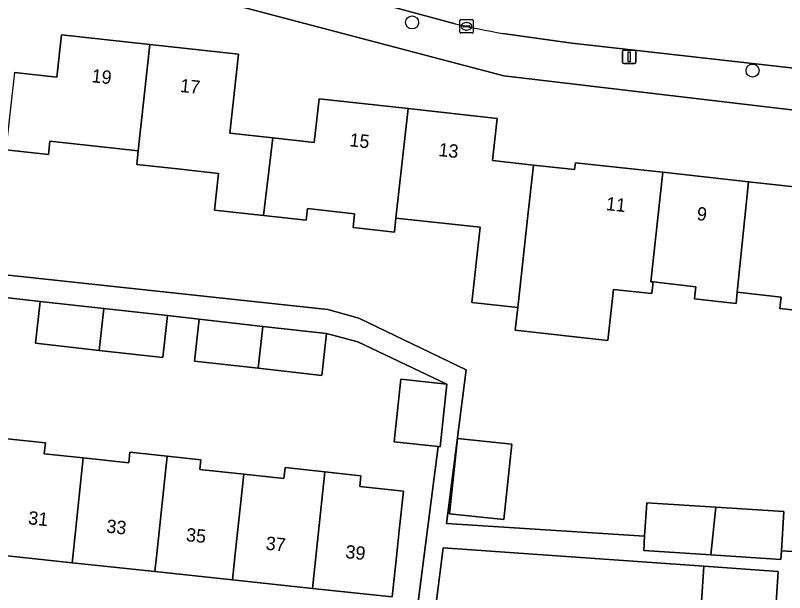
# Model space of a CAD drawing. Extents: x 162026 to 163502, y 387295 to 388169.
# Drawn here: x 162401.6 to 162459.2, y 387747.1 to 387790.3 of the extents above; entities that cross this region are included whole.
import ezdxf

# ---------------------------------------------------------------- set-up
doc = ezdxf.new("R2010")
doc.units = 0
for name, color, linetype in [('IMGEO_Boom', 7, 'Continuous'), ('IMGEO_Erf', 7, 'Continuous'), ('IMGEO_Kolk', 7, 'Continuous'), ('IMGEO_Lichtmast', 7, 'Continuous'), ('IMGEO_Pand', 7, 'Continuous'), ('IMGEO_Pand_nummerreeks', 7, 'Continuous'), ('IMGEO_Rijbaan_lokaal_open', 7, 'Continuous'), ('IMGEO_Voetpad_open', 7, 'Continuous')]:
    doc.layers.add(name, color=color, linetype=linetype)

msp = doc.modelspace()

# ---------------------------------------------------------------- linework, layer by layer
at = {"layer": 'IMGEO_Boom'}
for centre in [(162431.308, 387789.822), (162456.829, 387786.21)]:
    msp.add_circle(centre, 0.489, dxfattribs=at)
at = {"layer": 'IMGEO_Erf'}
for points in [[(162484.708, 387780.319), (162438.185, 387785.808), (162360.929, 387806.153), (162306.963, 387812.388)], [(162401.51, 387786.072), (162404.676, 387785.724), (162405.024, 387788.888), (162411.66, 387788.158), (162418.293, 387787.428), (162417.643, 387781.527), (162420.877, 387781.172), (162423.976, 387780.831), (162424.334, 387784.091), (162431.005, 387783.357), (162437.675, 387782.624), (162437.327, 387779.463), (162440.412, 387779.124), (162443.491, 387778.785), (162443.549, 387779.309), (162450.108, 387778.587), (162456.521, 387777.882), (162462.935, 387777.176)], [(162462.223, 387768.001), (162458.866, 387768.371), (162458.961, 387769.234), (162455.683, 387769.595), (162455.59, 387768.756), (162452.477, 387769.098), (162452.578, 387770.016), (162449.373, 387770.369), (162449.276, 387769.493), (162446.397, 387769.809), (162445.977, 387765.993), (162439.046, 387766.755), (162439.232, 387768.447), (162435.784, 387768.827), (162436.405, 387774.466), (162430.103, 387775.148), (162429.988, 387774.102), (162426.882, 387774.443), (162426.996, 387775.484), (162423.46, 387775.866), (162423.364, 387774.991), (162420.168, 387775.343), (162416.503, 387775.746), (162416.807, 387778.508), (162413.74, 387778.845), (162410.673, 387779.182), (162410.784, 387780.194), (162404.172, 387780.919), (162404.061, 387779.91), (162400.872, 387780.261)], [(162360.569, 387775.219), (162425, 387768.297), (162427.31, 387767.657), (162435.365, 387763.783), (162433.886, 387752.27), (162448.736, 387751.33), (162448.894, 387753.819), (162454.078, 387753.49), (162459.171, 387753.168), (162458.985, 387750.222), (162461.5, 387750.063), (162461.65, 387752.435), (162466.897, 387752.102), (162471.927, 387751.784), (162471.746, 387748.92), (162473.042, 387748.832), (162473.314, 387751.891), (162473.687, 387754.976), (162479.924, 387754.221), (162479.413, 387750), (162479.181, 387748.088), (162484.018, 387747.533), (162486.062, 387765.339), (162487.392, 387776.92)], [(162431.245, 387742.321), (162433.264, 387758.035), (162429.971, 387758.387), (162430.473, 387763.086), (162433.916, 387762.718), (162427.235, 387765.887), (162424.891, 387766.506), (162424.538, 387763.366), (162419.768, 387763.902), (162415.008, 387764.436), (162415.36, 387767.577), (162412.975, 387767.845), (162412.623, 387764.704), (162407.846, 387765.24), (162403.076, 387765.776), (162403.429, 387768.917), (162401.048, 387769.185)], [(162400.957, 387758.615), (162403.83, 387758.308), (162403.743, 387757.492), (162406.671, 387757.179), (162410.077, 387756.814), (162410.162, 387757.604), (162412.961, 387757.304), (162415.47, 387757.036), (162415.392, 387756.307), (162418.689, 387755.955), (162421.708, 387755.632), (162421.797, 387756.46), (162424.782, 387756.14), (162427.481, 387755.851), (162427.394, 387755.041), (162430.662, 387754.692), (162430.346, 387751.735), (162430.16, 387750), (162429.814, 387746.763), (162423.847, 387747.401), (162417.843, 387748.044), (162412.037, 387748.665), (162405.832, 387749.329), (162400.03, 387749.95)], [(162452.965, 387745.998), (162453.181, 387749.067), (162433.651, 387750.442), (162432.585, 387742.149)]]:
    msp.add_lwpolyline(points, dxfattribs=at)
msp.add_lwpolyline([(162438.787, 387758.203), (162438.185, 387752.568), (162434.117, 387753.003), (162434.719, 387758.638)], close=True, dxfattribs=at)
at = {"layer": 'IMGEO_Kolk'}
for p, q in [((162434.961, 387790.027), (162435.813, 387790.027)), ((162434.886, 387789.101), (162434.886, 387789.953)), ((162435.145, 387789.521), (162435.145, 387789.533)), ((162435.583, 387789.484), (162435.185, 387789.484)), ((162435.188, 387789.57), (162435.586, 387789.57)), ((162435.374, 387789.807), (162435.399, 387789.807)), ((162435.629, 387789.533), (162435.629, 387789.521)), ((162435.887, 387789.953), (162435.887, 387789.101)), ((162435.813, 387789.027), (162434.961, 387789.027)), ((162435.397, 387789.247), (162435.372, 387789.247))]:
    msp.add_line(p, q, dxfattribs=at)
for points in [[(162434.961, 387790.027), (162435.813, 387790.027)], [(162434.886, 387789.101), (162434.886, 387789.953)], [(162435.887, 387789.953), (162435.887, 387789.101)], [(162435.813, 387789.027), (162434.961, 387789.027)]]:
    msp.add_lwpolyline(points, dxfattribs=at)
for centre, radius, start, end in [((162434.963, 387789.951), 0.0765, 91.55205, 178.44795), ((162434.963, 387789.951), 0.0765, 91.55205, 178.44795), ((162435.811, 387789.951), 0.0765, 1.55205, 88.44795), ((162435.811, 387789.951), 0.0765, 1.55205, 88.44795), ((162435.185, 387789.53), 0.0403, 85.87752, 175.75265), ((162435.182, 387789.52), 0.0366, 178.93798, 274.71019), ((162435.586, 387789.527), 0.043, 264.86636, 352.45326), ((162435.59, 387789.532), 0.0386, 1.73085, 96.63898), ((162434.963, 387789.103), 0.0765, 181.55205, 268.44795), ((162434.963, 387789.103), 0.0765, 181.55205, 268.44795), ((162435.811, 387789.103), 0.0765, 271.55205, 358.44795), ((162435.811, 387789.103), 0.0765, 271.55205, 358.44795)]:
    msp.add_arc(centre, radius, start, end, dxfattribs=at)
for centre, major_axis, ratio, start_param, end_param in [((162435.373, 387789.527), (-0.387, 0.002), 0.722429, 4.712389, 7.853982), ((162435.398, 387789.527), (-0.39, 0.002), 0.717154, 1.570796, 4.712389)]:
    msp.add_ellipse(centre, major_axis=major_axis, ratio=ratio, start_param=start_param, end_param=end_param, dxfattribs=at)
at = {"layer": 'IMGEO_Lichtmast'}
for p, q in [((162447.187, 387787.732), (162447.977, 387787.732)), ((162447.977, 387787.732), (162447.187, 387787.732)), ((162447.087, 387786.832), (162447.087, 387787.632)), ((162447.087, 387787.632), (162447.087, 387786.832)), ((162448.077, 387787.632), (162448.077, 387786.832)), ((162448.077, 387786.832), (162448.077, 387787.632)), ((162447.977, 387786.732), (162447.187, 387786.732)), ((162447.187, 387786.732), (162447.977, 387786.732))]:
    msp.add_line(p, q, dxfattribs=at)
msp.add_lwpolyline([(162447.507, 387787.607), (162447.657, 387787.607), (162447.657, 387786.857), (162447.507, 387786.857), (162447.507, 387787.607)], dxfattribs=at)
for centre, start, end in [((162447.187, 387787.632), 90, 180), ((162447.187, 387787.632), 90, 180), ((162447.977, 387787.632), 0, 90), ((162447.977, 387787.632), 360, 90), ((162447.187, 387786.832), 180, 270), ((162447.187, 387786.832), 180, 270), ((162447.977, 387786.832), 270, 0), ((162447.977, 387786.832), 270, 0)]:
    msp.add_arc(centre, 0.1, start, end, dxfattribs=at)
at = {"layer": 'IMGEO_Pand'}
for points in [[(162411.66, 387788.158), (162405.024, 387788.888), (162404.676, 387785.724), (162401.51, 387786.072), (162400.872, 387780.261), (162404.061, 387779.91), (162404.172, 387780.919), (162410.784, 387780.194)], [(162418.293, 387787.428), (162411.66, 387788.158), (162410.784, 387780.194), (162410.673, 387779.182), (162413.74, 387778.845), (162416.807, 387778.508), (162416.503, 387775.746), (162420.168, 387775.343), (162420.877, 387781.172), (162417.643, 387781.527)], [(162431.005, 387783.357), (162424.334, 387784.091), (162423.976, 387780.831), (162420.877, 387781.172), (162420.168, 387775.343), (162423.364, 387774.991), (162423.46, 387775.866), (162426.996, 387775.484), (162426.882, 387774.443), (162429.988, 387774.102), (162430.103, 387775.148)], [(162440.412, 387779.124), (162437.327, 387779.463), (162437.675, 387782.624), (162431.005, 387783.357), (162430.103, 387775.148), (162436.405, 387774.466), (162435.784, 387768.827), (162439.232, 387768.447), (162440.015, 387775.574), (162440.092, 387776.229)], [(162450.108, 387778.587), (162443.549, 387779.309), (162443.491, 387778.785), (162440.412, 387779.124), (162440.092, 387776.229), (162440.015, 387775.574), (162439.232, 387768.447), (162439.046, 387766.755), (162445.977, 387765.993), (162446.397, 387769.809), (162449.276, 387769.493), (162449.373, 387770.369), (162449.206, 387770.387)], [(162449.206, 387770.387), (162449.373, 387770.369), (162452.578, 387770.016), (162452.477, 387769.098), (162455.59, 387768.756), (162455.683, 387769.595), (162456.521, 387777.882), (162450.108, 387778.587)], [(162455.683, 387769.595), (162458.961, 387769.234), (162458.866, 387768.371), (162462.223, 387768.001), (162462.321, 387768.89), (162462.027, 387768.922), (162462.935, 387777.176), (162456.521, 387777.882)], [(162408.199, 387768.381), (162403.429, 387768.917), (162403.076, 387765.776), (162407.846, 387765.24)], [(162412.975, 387767.845), (162408.199, 387768.381), (162407.846, 387765.24), (162412.623, 387764.704)], [(162420.121, 387767.042), (162415.36, 387767.577), (162415.008, 387764.436), (162419.768, 387763.902)], [(162424.891, 387766.506), (162420.121, 387767.042), (162419.768, 387763.902), (162424.538, 387763.366)], [(162433.916, 387762.718), (162430.473, 387763.086), (162429.971, 387758.387), (162433.264, 387758.035), (162433.414, 387758.019)], [(162400.03, 387749.95), (162405.832, 387749.329), (162405.904, 387750), (162406.671, 387757.179), (162403.743, 387757.492), (162403.83, 387758.308), (162400.957, 387758.615)], [(162434.117, 387753.003), (162438.185, 387752.568), (162438.787, 387758.203), (162434.719, 387758.638)], [(162405.832, 387749.329), (162412.037, 387748.665), (162412.18, 387750), (162412.961, 387757.304), (162410.162, 387757.604), (162410.077, 387756.814), (162406.671, 387757.179), (162405.904, 387750)], [(162412.037, 387748.665), (162417.843, 387748.044), (162418.052, 387750), (162418.689, 387755.955), (162415.392, 387756.307), (162415.47, 387757.036), (162412.961, 387757.304), (162412.18, 387750)], [(162424.125, 387750), (162424.782, 387756.14), (162421.797, 387756.46), (162421.708, 387755.632), (162418.689, 387755.955), (162418.052, 387750), (162417.843, 387748.044), (162423.847, 387747.401)], [(162423.847, 387747.401), (162429.814, 387746.763), (162430.16, 387750), (162430.346, 387751.735), (162430.662, 387754.692), (162427.394, 387755.041), (162427.481, 387755.851), (162424.782, 387756.14), (162424.125, 387750)], [(162454.078, 387753.49), (162448.894, 387753.819), (162448.736, 387751.33), (162448.667, 387750.233), (162453.694, 387749.915)], [(162459.171, 387753.168), (162454.078, 387753.49), (162453.694, 387749.915), (162458.944, 387749.582), (162458.985, 387750.222)], [(162458.757, 387748.674), (162453.181, 387749.067), (162452.965, 387745.998), (162458.142, 387745.633), (162458.444, 387745.612), (162458.541, 387745.605)]]:
    msp.add_lwpolyline(points, close=True, dxfattribs=at)
at = {"layer": 'IMGEO_Rijbaan_lokaal_open'}
for points in [[(162361.204, 387808.902), (162363.251, 387808.448), (162368.103, 387807.231), (162380.427, 387804), (162387.371, 387802.176), (162399.824, 387798.914), (162406.505, 387797.167), (162419.266, 387793.821), (162425.554, 387792.156), (162434.534, 387789.716)], [(162438.109, 387788.995), (162443.286, 387788.255), (162444.4, 387788.13), (162486.102, 387783.454)]]:
    msp.add_lwpolyline(points, dxfattribs=at)
msp.add_arc((162451.727, 387865.744), 77.948, 257.25716, 259.93811, dxfattribs=at)
at = {"layer": 'IMGEO_Voetpad_open'}
for points in [[(162356.078, 387809.716), (162315.741, 387814.416), (162303.178, 387815.842), (162302.745, 387811.357), (162304.731, 387812.656), (162306.963, 387812.388), (162360.929, 387806.153), (162438.185, 387785.808), (162484.708, 387780.319)], [(162434.534, 387789.716), (162425.554, 387792.156), (162419.266, 387793.821), (162406.505, 387797.167), (162399.824, 387798.914)], [(162486.102, 387783.454), (162444.4, 387788.13), (162443.286, 387788.255), (162438.109, 387788.995)], [(162459.722, 387745.315), (162460.124, 387748.59), (162466.456, 387747.814), (162483.821, 387745.82), (162484.018, 387747.533), (162479.181, 387748.088), (162473.042, 387748.832), (162471.746, 387748.92), (162471.7, 387748.198), (162466.51, 387748.527), (162461.423, 387748.849), (162461.5, 387750.063), (162458.985, 387750.222), (162458.944, 387749.582), (162453.694, 387749.915), (162448.667, 387750.233), (162448.736, 387751.33), (162433.886, 387752.27), (162435.365, 387763.783), (162427.31, 387767.657), (162425, 387768.297), (162360.569, 387775.219)], [(162401.048, 387769.185), (162403.429, 387768.917), (162408.199, 387768.381), (162412.975, 387767.845), (162415.36, 387767.577), (162420.121, 387767.042), (162424.891, 387766.506), (162427.235, 387765.887), (162433.916, 387762.718), (162433.414, 387758.019), (162433.264, 387758.035), (162431.245, 387742.321)], [(162432.585, 387742.149), (162433.651, 387750.442), (162453.181, 387749.067), (162458.757, 387748.674), (162458.541, 387745.605)]]:
    msp.add_lwpolyline(points, dxfattribs=at)
msp.add_arc((162451.727, 387865.744), 77.948, 257.25716, 259.93811, dxfattribs=at)

# ---------------------------------------------------------------- texts
at = {"layer": 'IMGEO_Pand_nummerreeks'}
for s, rotation, p in [('19', 353.72095, (162407.252, 387785.343)), ('17', 353.72038, (162413.887, 387784.613)), ('15', 353.72038, (162426.583, 387780.544)), ('13', 353.72611, (162433.254, 387779.81)), ('11', 353.72038, (162445.804, 387775.761)), ('9', 353.72192, (162452.61, 387775.012)), ('31', 353.89319, (162402.504, 387752.219)), ('33', 353.89319, (162408.362, 387751.592)), ('35', 353.89319, (162414.333, 387750.954)), ('37', 353.89319, (162420.304, 387750.315)), ('39', 353.86856, (162426.279, 387749.678))]:
    msp.add_text(s, height=1, rotation=rotation, dxfattribs=at).set_placement(p)

doc.saveas('drawing.dxf')
